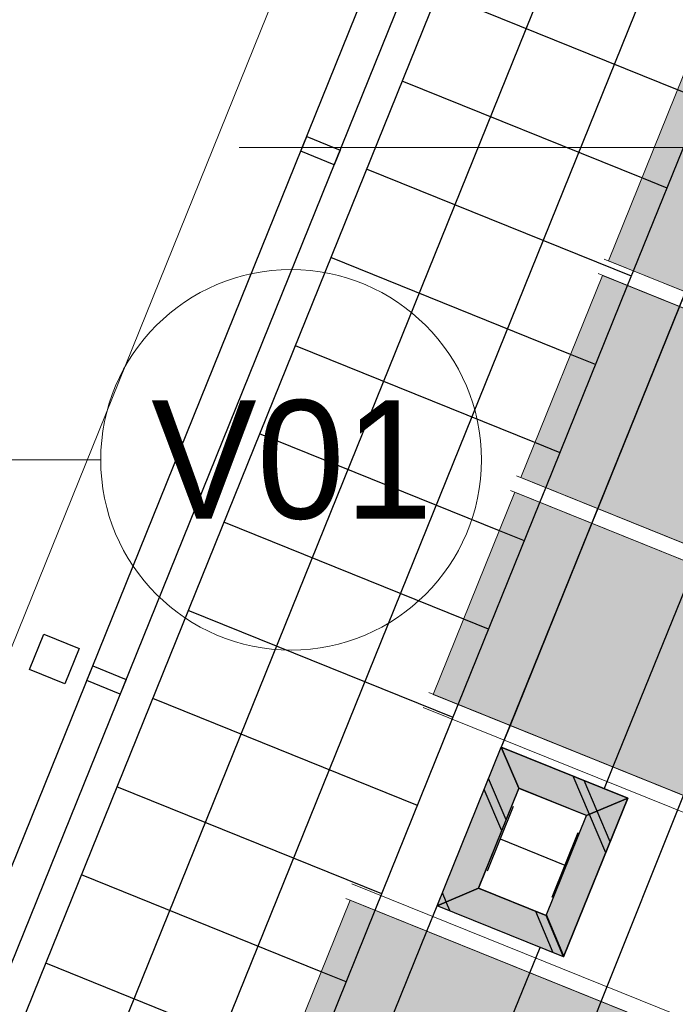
# Model space of a CAD drawing. Header units: millimetres. Extents: x -526411 to -400573, y 47353 to 130199.
# Tile 362 of 543: x -472852 to -470785, y 97334 to 100439. Entities that reach past the tile are written whole.
import ezdxf

# ---------------------------------------------------------------- set-up
doc = ezdxf.new("R2010")
doc.units = ezdxf.units.MM
for name, color, linetype, lineweight in [('01_ALGEMEEN', 7, 'Continuous', 18), ('18_BESTAANDE_CONSTRUCTIE', 7, 'Continuous', 18), ('A-FLOR', 192, 'Continuous', 18), ('HATCH_REACTORS', 7, 'Continuous', 18), ('I-FURN-IDEN', 211, 'Continuous', 18), ('m-pg-03_AI_dwg', 8, 'Continuous', 18)]:
    doc.layers.add(name, color=color, linetype=linetype, lineweight=lineweight)
doc.styles.add('Frutiger_5', font='Frutrg__0.ttf', dxfattribs={"height": 373.143564})

# ---------------------------------------------------------------- blocks, each defined once
blk = doc.blocks.new('m-pg-03_AI_dwg_block 13-638981-3e Verdieping - Percelen telling LI')
at = {"layer": '01_ALGEMEEN', "color": 253, "lineweight": 25}
for p, q in [((-229.22, 638.05), (-217.63, 666.75)), ((-230.07, 635.96), (-229.22, 638.05)), ((-241.67, 607.25), (-230.07, 635.96)), ((-242.51, 605.17), (-241.67, 607.25)), ((-254.11, 576.46), (-242.51, 605.17)), ((-265.91, 547.24), (-254.11, 576.46)), ((-277.51, 518.53), (-265.91, 547.24))]:
    blk.add_line(p, q, dxfattribs=at)
blk = doc.blocks.new('m-pg-03_AI_dwg_block 14-638982-3e Verdieping - Percelen telling LI')
at = {"layer": '01_ALGEMEEN', "color": 253, "lineweight": 25}
blk.add_line((-606.23, -186.87), (-239.28, 721.36), dxfattribs=at)
blk = doc.blocks.new('m-pg-03_AI_dwg_block 16-638984-3e Verdieping - Percelen telling LI')
at = {"layer": '01_ALGEMEEN', "color": 253, "lineweight": 25}
for p, q in [((-233.83, 534.28), (-222.12, 563.55)), ((-245.33, 505.54), (-233.83, 534.28))]:
    blk.add_line(p, q, dxfattribs=at)
blk = doc.blocks.new('m-pg-03_AI_dwg_block 17-638985-3e Verdieping - Percelen telling LI')
at = {"layer": '01_ALGEMEEN', "color": 253, "lineweight": 25}
blk.add_line((-613.27, -192.29), (-240.08, 731.4), dxfattribs=at)
blk = doc.blocks.new('m-pg-03_AI_dwg_block 18-638986-3e Verdieping - Percelen telling LI')
at = {"layer": '01_ALGEMEEN', "color": 253, "lineweight": 25}
blk.add_line((-618.03, -190.36), (-246.53, 729.15), dxfattribs=at)
blk = doc.blocks.new('m-pg-03_AI_dwg_block 488-639456-3e Verdieping - Percelen telling LI')
at = {"layer": '01_ALGEMEEN', "color": 253, "lineweight": 25}
for p, q in [((-228.04, 651.25), (-262.06, 664.99)), ((-224.47, 649.81), (-228.04, 651.25))]:
    blk.add_line(p, q, dxfattribs=at)
blk = doc.blocks.new('m-pg-03_AI_dwg_block 489-639457-3e Verdieping - Percelen telling LI')
at = {"layer": '01_ALGEMEEN', "color": 253, "lineweight": 25, "flags": 128}
blk.add_lwpolyline([(-276.47, 655.03), (-275.62, 657.12), (-270.87, 655.2), (-271.71, 653.11)], close=True, dxfattribs=at)
blk = doc.blocks.new('m-pg-03_AI_dwg_block 490-639458-3e Verdieping - Percelen telling LI')
at = {"layer": '01_ALGEMEEN', "color": 253, "lineweight": 25}
for p, q in [((-243.95, 538.37), (-242.49, 541.97)), ((-255.55, 509.66), (-243.95, 538.37)), ((-256.39, 507.57), (-255.55, 509.66)), ((-267.99, 478.87), (-256.39, 507.57)), ((-268.83, 476.78), (-267.99, 478.87)), ((-280.43, 448.08), (-268.83, 476.78)), ((-281.27, 445.99), (-280.43, 448.08)), ((-292.87, 417.29), (-281.27, 445.99)), ((-294.12, 414.19), (-292.87, 417.29))]:
    blk.add_line(p, q, dxfattribs=at)
blk = doc.blocks.new('m-pg-03_AI_dwg_block 491-639459-3e Verdieping - Percelen telling LI')
at = {"layer": '01_ALGEMEEN', "color": 253, "lineweight": 25}
for p, q in [((-258.56, 544.27), (-257.1, 547.87)), ((-270.16, 515.56), (-258.56, 544.27)), ((-271, 513.47), (-270.16, 515.56)), ((-282.6, 484.77), (-271, 513.47)), ((-283.44, 482.68), (-282.6, 484.77)), ((-295.04, 453.98), (-283.44, 482.68)), ((-295.88, 451.89), (-295.04, 453.98)), ((-307.48, 423.19), (-295.88, 451.89)), ((-308.73, 420.09), (-307.48, 423.19))]:
    blk.add_line(p, q, dxfattribs=at)
blk = doc.blocks.new('m-pg-03_AI_dwg_block 503-639471-3e Verdieping - Percelen telling LI')
at = {"layer": '01_ALGEMEEN', "color": 253, "lineweight": 25}
blk.add_line((-264.96, 549.58), (-302.55, 564.78), dxfattribs=at)
blk = doc.blocks.new('m-pg-03_AI_dwg_block 504-639472-3e Verdieping - Percelen telling LI')
at = {"layer": '01_ALGEMEEN', "color": 253, "lineweight": 25}
blk.add_line((-239.15, 540.62), (-230.04, 563.16), dxfattribs=at)
blk = doc.blocks.new('m-pg-03_AI_dwg_block 505-639473-3e Verdieping - Percelen telling LI')
at = {"layer": '01_ALGEMEEN', "color": 253, "lineweight": 25}
blk.add_line((-246.31, 561.96), (-250.02, 552.78), dxfattribs=at)
blk = doc.blocks.new('m-pg-03_AI_dwg_block 506-639474-3e Verdieping - Percelen telling LI')
at = {"layer": '01_ALGEMEEN', "color": 253, "lineweight": 25}
blk.add_line((-248.17, 557.37), (-238.98, 553.66), dxfattribs=at)
blk = doc.blocks.new('m-pg-03_AI_dwg_block 507-639475-3e Verdieping - Percelen telling LI')
at = {"layer": '01_ALGEMEEN', "color": 253, "lineweight": 25}
blk.add_line((-237.12, 558.25), (-240.84, 549.07), dxfattribs=at)
blk = doc.blocks.new('m-pg-03_AI_dwg_block 508-639476-3e Verdieping - Percelen telling LI')
at = {"layer": '01_ALGEMEEN', "color": 253, "lineweight": 25}
blk.add_line((-241.64, 546.48), (-235.9, 560.68), dxfattribs=at)
blk = doc.blocks.new('m-pg-03_AI_dwg_block 509-639477-3e Verdieping - Percelen telling LI')
at = {"layer": '01_ALGEMEEN', "color": 253, "lineweight": 25}
blk.add_line((-251.25, 550.36), (-245.51, 564.55), dxfattribs=at)
blk = doc.blocks.new('m-pg-03_AI_dwg_block 510-639478-3e Verdieping - Percelen telling LI')
at = {"layer": '01_ALGEMEEN', "color": 253, "lineweight": 25}
blk.add_line((-257.1, 547.87), (-248, 570.42), dxfattribs=at)
blk = doc.blocks.new('m-pg-03_AI_dwg_block 511-639479-3e Verdieping - Percelen telling LI')
at = {"layer": '01_ALGEMEEN', "color": 253, "lineweight": 25}
blk.add_line((-239.15, 540.62), (-257.1, 547.87), dxfattribs=at)
blk = doc.blocks.new('m-pg-03_AI_dwg_block 512-639480-3e Verdieping - Percelen telling LI')
at = {"layer": '01_ALGEMEEN', "color": 253, "lineweight": 25}
for p, q in [((-278.62, 525.96), (-312.67, 539.72)), ((-275.08, 524.53), (-278.62, 525.96))]:
    blk.add_line(p, q, dxfattribs=at)
blk = doc.blocks.new('m-pg-03_AI_dwg_block 514-639482-3e Verdieping - Percelen telling LI')
at = {"layer": '01_ALGEMEEN', "color": 253, "lineweight": 25}
for p, q in [((-273.56, 538.49), (-307.61, 552.25)), ((-270.03, 537.06), (-273.56, 538.49))]:
    blk.add_line(p, q, dxfattribs=at)
blk = doc.blocks.new('m-pg-03_AI_dwg_block 516-639484-3e Verdieping - Percelen telling LI')
at = {"layer": '01_ALGEMEEN', "color": 253, "lineweight": 25}
blk.add_line((-241.64, 546.48), (-251.25, 550.36), dxfattribs=at)
blk = doc.blocks.new('m-pg-03_AI_dwg_block 517-639485-3e Verdieping - Percelen telling LI')
at = {"layer": '01_ALGEMEEN', "color": 253, "lineweight": 25}
for p, q in [((-238.16, 626.19), (-272.18, 639.93)), ((-234.6, 624.75), (-238.16, 626.19))]:
    blk.add_line(p, q, dxfattribs=at)
blk = doc.blocks.new('m-pg-03_AI_dwg_block 518-639486-3e Verdieping - Percelen telling LI')
at = {"layer": '01_ALGEMEEN', "color": 253, "lineweight": 25}
blk.add_line((-229.53, 637.28), (-267.11, 652.47), dxfattribs=at)
blk = doc.blocks.new('m-pg-03_AI_dwg_block 519-639487-3e Verdieping - Percelen telling LI')
at = {"layer": '01_ALGEMEEN', "color": 253, "lineweight": 25}
for p, q in [((-243.22, 613.66), (-277.23, 627.41)), ((-239.66, 612.22), (-243.22, 613.66))]:
    blk.add_line(p, q, dxfattribs=at)
blk = doc.blocks.new('m-pg-03_AI_dwg_block 520-639488-3e Verdieping - Percelen telling LI')
at = {"layer": '01_ALGEMEEN', "color": 253, "lineweight": 25}
for p, q in [((-248.27, 601.14), (-282.3, 614.88)), ((-244.71, 599.7), (-248.27, 601.14))]:
    blk.add_line(p, q, dxfattribs=at)
blk = doc.blocks.new('m-pg-03_AI_dwg_block 521-639489-3e Verdieping - Percelen telling LI')
at = {"layer": '01_ALGEMEEN', "color": 253, "lineweight": 25}
blk.add_line((-254.84, 574.64), (-292.43, 589.83), dxfattribs=at)
blk = doc.blocks.new('m-pg-03_AI_dwg_block 522-639490-3e Verdieping - Percelen telling LI')
at = {"layer": '01_ALGEMEEN', "color": 253, "lineweight": 25}
for p, q in [((-253.33, 588.6), (-287.37, 602.36)), ((-249.79, 587.17), (-253.33, 588.6))]:
    blk.add_line(p, q, dxfattribs=at)
blk = doc.blocks.new('m-pg-03_AI_dwg_block 523-639491-3e Verdieping - Percelen telling LI')
at = {"layer": '01_ALGEMEEN', "color": 253, "lineweight": 25}
blk.add_line((-259.9, 562.12), (-297.48, 577.3), dxfattribs=at)
blk = doc.blocks.new('m-pg-03_AI_dwg_block 524-639492-3e Verdieping - Percelen telling LI')
at = {"layer": '01_ALGEMEEN', "color": 253, "lineweight": 25, "flags": 128}
blk.add_lwpolyline([(-309.94, 579.42), (-314.95, 581.44), (-312.92, 586.45), (-307.91, 584.43)], close=True, dxfattribs=at)
blk = doc.blocks.new('m-pg-03_AI_dwg_block 525-639493-3e Verdieping - Percelen telling LI')
at = {"layer": '01_ALGEMEEN', "color": 253, "lineweight": 25, "flags": 128}
blk.add_lwpolyline([(-306.84, 579.86), (-306, 581.96), (-301.24, 580.03), (-302.08, 577.94)], close=True, dxfattribs=at)
blk = doc.blocks.new('m-pg-03_AI_dwg_block 526-639494-3e Verdieping - Percelen telling LI')
at = {"layer": '01_ALGEMEEN', "color": 253, "lineweight": 25}
blk.add_line((-235.9, 560.68), (-245.51, 564.55), dxfattribs=at)
blk = doc.blocks.new('m-pg-03_AI_dwg_block 527-639495-3e Verdieping - Percelen telling LI')
at = {"layer": '01_ALGEMEEN', "color": 253, "lineweight": 25}
blk.add_line((-230.04, 563.16), (-248, 570.42), dxfattribs=at)
blk = doc.blocks.new('m-pg-03_AI_dwg_block 535-639503-3e Verdieping - Percelen telling LI')
at = {"layer": '01_ALGEMEEN', "color": 253, "lineweight": 25}
for p, q in [((-222.98, 663.77), (-256.99, 677.52)), ((-219.41, 662.33), (-222.98, 663.77))]:
    blk.add_line(p, q, dxfattribs=at)
blk = doc.blocks.new('m-pg-03_AI_dwg_block 728-639696-3e Verdieping - Percelen telling LI')
at = {"layer": '01_ALGEMEEN', "color": 253, "lineweight": 25}
for p, q in [((-181.76, 692.3), (-183.22, 688.67)), ((-183.22, 688.67), (-194.82, 659.97)), ((-194.82, 659.97), (-195.66, 657.88)), ((-195.66, 657.88), (-207.26, 629.18)), ((-207.26, 629.18), (-208.1, 627.09)), ((-208.1, 627.09), (-219.7, 598.38)), ((-219.7, 598.38), (-220.54, 596.3)), ((-220.54, 596.3), (-232.14, 567.59)), ((-232.14, 567.59), (-233.38, 564.51))]:
    blk.add_line(p, q, dxfattribs=at)
blk = doc.blocks.new('m-pg-03_AI_dwg_block 729-639697-3e Verdieping - Percelen telling LI')
at = {"layer": '01_ALGEMEEN', "color": 253, "lineweight": 25}
for p, q in [((-196.37, 698.2), (-197.84, 694.57)), ((-197.84, 694.57), (-209.43, 665.87)), ((-209.43, 665.87), (-210.28, 663.78)), ((-210.28, 663.78), (-221.87, 635.08)), ((-221.87, 635.08), (-222.72, 632.99)), ((-222.72, 632.99), (-234.31, 604.29)), ((-234.31, 604.29), (-235.16, 602.2)), ((-235.16, 602.2), (-246.75, 573.49)), ((-246.75, 573.49), (-248, 570.42))]:
    blk.add_line(p, q, dxfattribs=at)
blk = doc.blocks.new('m-pg-03_AI_dwg_block 730-639698-3e Verdieping - Percelen telling LI')
at = {"layer": '01_ALGEMEEN', "color": 253, "lineweight": 25}
blk.add_line((-255.27, 547.13), (-255.82, 548.41), dxfattribs=at)
blk = doc.blocks.new('m-pg-03_AI_dwg_block 731-639699-3e Verdieping - Percelen telling LI')
at = {"layer": '01_ALGEMEEN', "color": 253, "lineweight": 25}
blk.add_line((-256.83, 547.76), (-256.91, 547.95), dxfattribs=at)
blk = doc.blocks.new('m-pg-03_AI_dwg_block 732-639700-3e Verdieping - Percelen telling LI')
at = {"layer": '01_ALGEMEEN', "color": 253, "lineweight": 25}
blk.add_line((-240.61, 541.21), (-243.09, 547.07), dxfattribs=at)
blk = doc.blocks.new('m-pg-03_AI_dwg_block 733-639701-3e Verdieping - Percelen telling LI')
at = {"layer": '01_ALGEMEEN', "color": 253, "lineweight": 25}
blk.add_line((-255.82, 548.42), (-256.36, 549.71), dxfattribs=at)
blk = doc.blocks.new('m-pg-03_AI_dwg_block 734-639702-3e Verdieping - Percelen telling LI')
at = {"layer": '01_ALGEMEEN', "color": 253, "lineweight": 25}
blk.add_line((-247.32, 560.09), (-249.8, 565.95), dxfattribs=at)
blk = doc.blocks.new('m-pg-03_AI_dwg_block 735-639703-3e Verdieping - Percelen telling LI')
at = {"layer": '01_ALGEMEEN', "color": 253, "lineweight": 25}
blk.add_line((-256.91, 547.95), (-256.99, 548.14), dxfattribs=at)
blk = doc.blocks.new('m-pg-03_AI_dwg_block 736-639704-3e Verdieping - Percelen telling LI')
at = {"layer": '01_ALGEMEEN', "color": 253, "lineweight": 25}
blk.add_line((-247.94, 558.53), (-250.44, 564.38), dxfattribs=at)
blk = doc.blocks.new('m-pg-03_AI_dwg_block 737-639705-3e Verdieping - Percelen telling LI')
at = {"layer": '01_ALGEMEEN', "color": 253, "lineweight": 25}
blk.add_line((-234.39, 561.33), (-236.22, 565.66), dxfattribs=at)
blk = doc.blocks.new('m-pg-03_AI_dwg_block 738-639706-3e Verdieping - Percelen telling LI')
at = {"layer": '01_ALGEMEEN', "color": 253, "lineweight": 25}
blk.add_line((-235.48, 560.85), (-237.8, 566.3), dxfattribs=at)
blk = doc.blocks.new('m-pg-03_AI_dwg_block 739-639707-3e Verdieping - Percelen telling LI')
at = {"layer": '01_ALGEMEEN', "color": 253, "lineweight": 25}
blk.add_line((-239.1, 540.74), (-241.59, 546.6), dxfattribs=at)
blk = doc.blocks.new('m-pg-03_AI_dwg_block 740-639708-3e Verdieping - Percelen telling LI')
at = {"layer": '01_ALGEMEEN', "color": 253, "lineweight": 25}
blk.add_line((-232.54, 556.98), (-234.38, 561.32), dxfattribs=at)
blk = doc.blocks.new('m-pg-03_AI_dwg_block 741-639709-3e Verdieping - Percelen telling LI')
at = {"layer": '01_ALGEMEEN', "color": 253, "lineweight": 25}
blk.add_line((-233.17, 555.41), (-235.48, 560.85), dxfattribs=at)
blk = doc.blocks.new('m-pg-03_AI_dwg_block 1063-640031-3e Verdieping - Percelen telling LI')
at = {"layer": '01_ALGEMEEN', "color": 253, "lineweight": 25}
blk.add_line((-501.59, 36.06), (-226.75, 716.3), dxfattribs=at)
blk = doc.blocks.new('m-pg-03_AI_dwg_block 1065-640033-3e Verdieping - Percelen telling LI')
at = {"layer": '01_ALGEMEEN', "color": 253, "lineweight": 25}
blk.add_line((-489.41, 30.13), (-214.22, 711.25), dxfattribs=at)
blk = doc.blocks.new('m-pg-03_AI_dwg_block 1956-640924-3e Verdieping - Percelen telling LI')
at = {"layer": '01_ALGEMEEN', "color": 253, "lineweight": 25}
for p, q in [((-230.04, 563.16), (-239.15, 540.62)), ((-235.9, 560.68), (-230.04, 563.16)), ((-241.64, 546.48), (-235.9, 560.68)), ((-239.15, 540.62), (-241.64, 546.48))]:
    blk.add_line(p, q, dxfattribs=at)
blk = doc.blocks.new('m-pg-03_AI_dwg_block 1957-640925-3e Verdieping - Percelen telling LI')
at = {"layer": '01_ALGEMEEN'}
blk.add_hatch(color=10, dxfattribs=at).paths.add_polyline_path([(-239.15, 540.62), (-230.04, 563.16), (-235.9, 560.68), (-241.64, 546.48)], flags=0)
at = {"layer": '01_ALGEMEEN', "color": 133}
for p, q in [((-230.04, 563.16), (-239.15, 540.62)), ((-235.9, 560.68), (-230.04, 563.16)), ((-241.64, 546.48), (-235.9, 560.68)), ((-239.15, 540.62), (-241.64, 546.48))]:
    blk.add_line(p, q, dxfattribs=at)
blk = doc.blocks.new('m-pg-03_AI_dwg_block 1958-640926-3e Verdieping - Percelen telling LI')
at = {"layer": '01_ALGEMEEN', "color": 213, "lineweight": 13}
blk.add_line((-241.64, 546.48), (-235.9, 560.68), dxfattribs=at)
blk = doc.blocks.new('m-pg-03_AI_dwg_block 1959-640927-3e Verdieping - Percelen telling LI')
at = {"layer": '01_ALGEMEEN', "color": 213, "lineweight": 13}
blk.add_line((-230.04, 563.16), (-239.15, 540.62), dxfattribs=at)
blk = doc.blocks.new('m-pg-03_AI_dwg_block 1960-640928-3e Verdieping - Percelen telling LI')
at = {"layer": '01_ALGEMEEN', "color": 133}
blk.add_line((-241.64, 546.48), (-235.9, 560.68), dxfattribs=at)
blk = doc.blocks.new('m-pg-03_AI_dwg_block 1961-640929-3e Verdieping - Percelen telling LI')
at = {"layer": '01_ALGEMEEN', "color": 133}
blk.add_line((-230.04, 563.16), (-239.15, 540.62), dxfattribs=at)
blk = doc.blocks.new('m-pg-03_AI_dwg_block 1962-640930-3e Verdieping - Percelen telling LI')
at = {"layer": '01_ALGEMEEN', "color": 253, "lineweight": 25}
for p, q in [((-245.51, 564.56), (-248, 570.42)), ((-248, 570.42), (-230.04, 563.16))]:
    blk.add_line(p, q, dxfattribs=at)
at = {"layer": '01_ALGEMEEN', "color": 253, "lineweight": 25, "flags": 128}
blk.add_lwpolyline([(-230.04, 563.16), (-235.9, 560.68), (-245.51, 564.56)], dxfattribs=at)
blk = doc.blocks.new('m-pg-03_AI_dwg_block 1963-640931-3e Verdieping - Percelen telling LI')
at = {"layer": '01_ALGEMEEN'}
blk.add_hatch(color=10, dxfattribs=at).paths.add_polyline_path([(-235.9, 560.68), (-230.04, 563.16), (-248, 570.42), (-245.51, 564.56), (-240.02, 562.34)], flags=0)
at = {"layer": '01_ALGEMEEN', "color": 133}
for p, q in [((-245.51, 564.56), (-248, 570.42)), ((-248, 570.42), (-230.04, 563.16))]:
    blk.add_line(p, q, dxfattribs=at)
at = {"layer": '01_ALGEMEEN', "color": 133, "flags": 128}
blk.add_lwpolyline([(-230.04, 563.16), (-235.9, 560.68), (-245.51, 564.56)], dxfattribs=at)
blk = doc.blocks.new('m-pg-03_AI_dwg_block 1964-640932-3e Verdieping - Percelen telling LI')
at = {"layer": '01_ALGEMEEN', "color": 213, "lineweight": 13}
blk.add_line((-235.9, 560.68), (-245.51, 564.56), dxfattribs=at)
blk = doc.blocks.new('m-pg-03_AI_dwg_block 1965-640933-3e Verdieping - Percelen telling LI')
at = {"layer": '01_ALGEMEEN', "color": 213, "lineweight": 13}
blk.add_line((-248, 570.42), (-230.04, 563.16), dxfattribs=at)
blk = doc.blocks.new('m-pg-03_AI_dwg_block 1966-640934-3e Verdieping - Percelen telling LI')
at = {"layer": '01_ALGEMEEN', "color": 133}
blk.add_line((-235.9, 560.68), (-245.51, 564.56), dxfattribs=at)
blk = doc.blocks.new('m-pg-03_AI_dwg_block 1967-640935-3e Verdieping - Percelen telling LI')
at = {"layer": '01_ALGEMEEN', "color": 133}
blk.add_line((-248, 570.42), (-230.04, 563.16), dxfattribs=at)
blk = doc.blocks.new('m-pg-03_AI_dwg_block 1968-640936-3e Verdieping - Percelen telling LI')
at = {"layer": '01_ALGEMEEN', "color": 253, "lineweight": 25}
for p, q in [((-257.1, 547.87), (-248, 570.42)), ((-251.24, 550.36), (-257.1, 547.87))]:
    blk.add_line(p, q, dxfattribs=at)
at = {"layer": '01_ALGEMEEN', "color": 253, "lineweight": 25, "flags": 128}
blk.add_lwpolyline([(-248, 570.42), (-245.51, 564.56), (-251.24, 550.36)], dxfattribs=at)
blk = doc.blocks.new('m-pg-03_AI_dwg_block 1969-640937-3e Verdieping - Percelen telling LI')
at = {"layer": '01_ALGEMEEN'}
blk.add_hatch(color=10, dxfattribs=at).paths.add_polyline_path([(-257.1, 547.87), (-251.24, 550.36), (-245.51, 564.56), (-248, 570.42), (-256.78, 548.67)], flags=0)
at = {"layer": '01_ALGEMEEN', "color": 133}
for p, q in [((-257.1, 547.87), (-248, 570.42)), ((-251.24, 550.36), (-257.1, 547.87))]:
    blk.add_line(p, q, dxfattribs=at)
at = {"layer": '01_ALGEMEEN', "color": 133, "flags": 128}
blk.add_lwpolyline([(-248, 570.42), (-245.51, 564.56), (-251.24, 550.36)], dxfattribs=at)
blk = doc.blocks.new('m-pg-03_AI_dwg_block 1970-640938-3e Verdieping - Percelen telling LI')
at = {"layer": '01_ALGEMEEN', "color": 213, "lineweight": 13}
blk.add_line((-245.51, 564.56), (-251.24, 550.36), dxfattribs=at)
blk = doc.blocks.new('m-pg-03_AI_dwg_block 1971-640939-3e Verdieping - Percelen telling LI')
at = {"layer": '01_ALGEMEEN', "color": 213, "lineweight": 13}
blk.add_line((-257.1, 547.87), (-248, 570.42), dxfattribs=at)
blk = doc.blocks.new('m-pg-03_AI_dwg_block 1972-640940-3e Verdieping - Percelen telling LI')
at = {"layer": '01_ALGEMEEN', "color": 133}
blk.add_line((-245.51, 564.56), (-251.24, 550.36), dxfattribs=at)
blk = doc.blocks.new('m-pg-03_AI_dwg_block 1973-640941-3e Verdieping - Percelen telling LI')
at = {"layer": '01_ALGEMEEN', "color": 133}
blk.add_line((-257.1, 547.87), (-248, 570.42), dxfattribs=at)
blk = doc.blocks.new('m-pg-03_AI_dwg_block 1974-640942-3e Verdieping - Percelen telling LI')
at = {"layer": '01_ALGEMEEN', "color": 253, "lineweight": 25, "flags": 128}
blk.add_lwpolyline([(-257.1, 547.87), (-251.24, 550.36), (-241.64, 546.48), (-239.15, 540.62)], close=True, dxfattribs=at)
blk = doc.blocks.new('m-pg-03_AI_dwg_block 1975-640943-3e Verdieping - Percelen telling LI')
at = {"layer": '01_ALGEMEEN'}
blk.add_hatch(color=10, dxfattribs=at).paths.add_polyline_path([(-239.15, 540.62), (-241.64, 546.48), (-251.24, 550.36), (-257.1, 547.87)], flags=0)
at = {"layer": '01_ALGEMEEN', "color": 133, "flags": 128}
blk.add_lwpolyline([(-257.1, 547.87), (-251.24, 550.36), (-241.64, 546.48), (-239.15, 540.62)], close=True, dxfattribs=at)
blk = doc.blocks.new('m-pg-03_AI_dwg_block 1976-640944-3e Verdieping - Percelen telling LI')
at = {"layer": '01_ALGEMEEN', "color": 213, "lineweight": 13}
blk.add_line((-251.24, 550.36), (-241.64, 546.48), dxfattribs=at)
blk = doc.blocks.new('m-pg-03_AI_dwg_block 1977-640945-3e Verdieping - Percelen telling LI')
at = {"layer": '01_ALGEMEEN', "color": 213, "lineweight": 13}
blk.add_line((-239.15, 540.62), (-257.1, 547.87), dxfattribs=at)
blk = doc.blocks.new('m-pg-03_AI_dwg_block 1978-640946-3e Verdieping - Percelen telling LI')
at = {"layer": '01_ALGEMEEN', "color": 133}
blk.add_line((-251.24, 550.36), (-241.64, 546.48), dxfattribs=at)
blk = doc.blocks.new('m-pg-03_AI_dwg_block 1979-640947-3e Verdieping - Percelen telling LI')
at = {"layer": '01_ALGEMEEN', "color": 133}
blk.add_line((-239.15, 540.62), (-257.1, 547.87), dxfattribs=at)
blk = doc.blocks.new('m-pg-03_AI_dwg_block 2-641149-3e Verdieping - Percelen telling LI')
for name in ['m-pg-03_AI_dwg_block 17-638985-3e Verdieping - Percelen telling LI', 'm-pg-03_AI_dwg_block 18-638986-3e Verdieping - Percelen telling LI', 'm-pg-03_AI_dwg_block 14-638982-3e Verdieping - Percelen telling LI', 'm-pg-03_AI_dwg_block 1063-640031-3e Verdieping - Percelen telling LI', 'm-pg-03_AI_dwg_block 1065-640033-3e Verdieping - Percelen telling LI', 'm-pg-03_AI_dwg_block 13-638981-3e Verdieping - Percelen telling LI', 'm-pg-03_AI_dwg_block 729-639697-3e Verdieping - Percelen telling LI', 'm-pg-03_AI_dwg_block 728-639696-3e Verdieping - Percelen telling LI', 'm-pg-03_AI_dwg_block 16-638984-3e Verdieping - Percelen telling LI', 'm-pg-03_AI_dwg_block 535-639503-3e Verdieping - Percelen telling LI', 'm-pg-03_AI_dwg_block 488-639456-3e Verdieping - Percelen telling LI', 'm-pg-03_AI_dwg_block 489-639457-3e Verdieping - Percelen telling LI', 'm-pg-03_AI_dwg_block 518-639486-3e Verdieping - Percelen telling LI', 'm-pg-03_AI_dwg_block 517-639485-3e Verdieping - Percelen telling LI', 'm-pg-03_AI_dwg_block 519-639487-3e Verdieping - Percelen telling LI', 'm-pg-03_AI_dwg_block 520-639488-3e Verdieping - Percelen telling LI', 'm-pg-03_AI_dwg_block 522-639490-3e Verdieping - Percelen telling LI', 'm-pg-03_AI_dwg_block 521-639489-3e Verdieping - Percelen telling LI', 'm-pg-03_AI_dwg_block 524-639492-3e Verdieping - Percelen telling LI', 'm-pg-03_AI_dwg_block 525-639493-3e Verdieping - Percelen telling LI', 'm-pg-03_AI_dwg_block 523-639491-3e Verdieping - Percelen telling LI', 'm-pg-03_AI_dwg_block 510-639478-3e Verdieping - Percelen telling LI', 'm-pg-03_AI_dwg_block 1968-640936-3e Verdieping - Percelen telling LI', 'm-pg-03_AI_dwg_block 1969-640937-3e Verdieping - Percelen telling LI', 'm-pg-03_AI_dwg_block 1971-640939-3e Verdieping - Percelen telling LI', 'm-pg-03_AI_dwg_block 1973-640941-3e Verdieping - Percelen telling LI', 'm-pg-03_AI_dwg_block 527-639495-3e Verdieping - Percelen telling LI', 'm-pg-03_AI_dwg_block 1962-640930-3e Verdieping - Percelen telling LI', 'm-pg-03_AI_dwg_block 1963-640931-3e Verdieping - Percelen telling LI', 'm-pg-03_AI_dwg_block 1965-640933-3e Verdieping - Percelen telling LI', 'm-pg-03_AI_dwg_block 1967-640935-3e Verdieping - Percelen telling LI', 'm-pg-03_AI_dwg_block 734-639702-3e Verdieping - Percelen telling LI', 'm-pg-03_AI_dwg_block 738-639706-3e Verdieping - Percelen telling LI', 'm-pg-03_AI_dwg_block 737-639705-3e Verdieping - Percelen telling LI', 'm-pg-03_AI_dwg_block 503-639471-3e Verdieping - Percelen telling LI', 'm-pg-03_AI_dwg_block 509-639477-3e Verdieping - Percelen telling LI', 'm-pg-03_AI_dwg_block 1970-640938-3e Verdieping - Percelen telling LI', 'm-pg-03_AI_dwg_block 1972-640940-3e Verdieping - Percelen telling LI', 'm-pg-03_AI_dwg_block 736-639704-3e Verdieping - Percelen telling LI', 'm-pg-03_AI_dwg_block 1964-640932-3e Verdieping - Percelen telling LI', 'm-pg-03_AI_dwg_block 1966-640934-3e Verdieping - Percelen telling LI', 'm-pg-03_AI_dwg_block 526-639494-3e Verdieping - Percelen telling LI', 'm-pg-03_AI_dwg_block 1956-640924-3e Verdieping - Percelen telling LI', 'm-pg-03_AI_dwg_block 1957-640925-3e Verdieping - Percelen telling LI', 'm-pg-03_AI_dwg_block 504-639472-3e Verdieping - Percelen telling LI', 'm-pg-03_AI_dwg_block 1959-640927-3e Verdieping - Percelen telling LI', 'm-pg-03_AI_dwg_block 1961-640929-3e Verdieping - Percelen telling LI', 'm-pg-03_AI_dwg_block 505-639473-3e Verdieping - Percelen telling LI', 'm-pg-03_AI_dwg_block 741-639709-3e Verdieping - Percelen telling LI', 'm-pg-03_AI_dwg_block 740-639708-3e Verdieping - Percelen telling LI', 'm-pg-03_AI_dwg_block 508-639476-3e Verdieping - Percelen telling LI', 'm-pg-03_AI_dwg_block 1958-640926-3e Verdieping - Percelen telling LI', 'm-pg-03_AI_dwg_block 1960-640928-3e Verdieping - Percelen telling LI', 'm-pg-03_AI_dwg_block 507-639475-3e Verdieping - Percelen telling LI', 'm-pg-03_AI_dwg_block 506-639474-3e Verdieping - Percelen telling LI', 'm-pg-03_AI_dwg_block 514-639482-3e Verdieping - Percelen telling LI', 'm-pg-03_AI_dwg_block 1974-640942-3e Verdieping - Percelen telling LI', 'm-pg-03_AI_dwg_block 1975-640943-3e Verdieping - Percelen telling LI', 'm-pg-03_AI_dwg_block 733-639701-3e Verdieping - Percelen telling LI', 'm-pg-03_AI_dwg_block 516-639484-3e Verdieping - Percelen telling LI', 'm-pg-03_AI_dwg_block 1976-640944-3e Verdieping - Percelen telling LI', 'm-pg-03_AI_dwg_block 1978-640946-3e Verdieping - Percelen telling LI', 'm-pg-03_AI_dwg_block 730-639698-3e Verdieping - Percelen telling LI', 'm-pg-03_AI_dwg_block 491-639459-3e Verdieping - Percelen telling LI', 'm-pg-03_AI_dwg_block 511-639479-3e Verdieping - Percelen telling LI', 'm-pg-03_AI_dwg_block 1977-640945-3e Verdieping - Percelen telling LI', 'm-pg-03_AI_dwg_block 1979-640947-3e Verdieping - Percelen telling LI', 'm-pg-03_AI_dwg_block 735-639703-3e Verdieping - Percelen telling LI', 'm-pg-03_AI_dwg_block 731-639699-3e Verdieping - Percelen telling LI', 'm-pg-03_AI_dwg_block 732-639700-3e Verdieping - Percelen telling LI', 'm-pg-03_AI_dwg_block 739-639707-3e Verdieping - Percelen telling LI', 'm-pg-03_AI_dwg_block 490-639458-3e Verdieping - Percelen telling LI', 'm-pg-03_AI_dwg_block 512-639480-3e Verdieping - Percelen telling LI']:
    blk.add_blockref(name, (0, 0))
blk = doc.blocks.new('m-pg-03_AI_dwg_block 2548-641517-3e Verdieping - Percelen telling LI')
at = {"layer": '01_ALGEMEEN', "color": 133}
blk.add_open_spline([(-114.81, 682.91), (-114.81, 682.91), (-476.64, -212.66), (-476.64, -212.66)], degree=3, dxfattribs=at)
blk = doc.blocks.new('m-pg-03_AI_dwg_block 2569-641538-3e Verdieping - Percelen telling LI')
at = {"layer": '01_ALGEMEEN'}
blk.add_hatch(color=10, dxfattribs=at).paths.add_polyline_path([(-180.5, 618.37), (-168.91, 647.08), (-221.2, 668.19), (-232.79, 639.49), (-181.34, 618.71)], flags=0)
at = {"layer": '01_ALGEMEEN', "color": 133, "flags": 128}
blk.add_lwpolyline([(-168.91, 647.08), (-180.5, 618.37), (-232.79, 639.49), (-221.2, 668.19)], close=True, dxfattribs=at)
blk = doc.blocks.new('m-pg-03_AI_dwg_block 2570-641539-3e Verdieping - Percelen telling LI')
at = {"layer": '01_ALGEMEEN'}
blk.add_hatch(color=10, dxfattribs=at).paths.add_polyline_path([(-192.93, 587.58), (-181.34, 616.29), (-233.63, 637.4), (-245.22, 608.69), (-193.78, 587.92)], flags=0)
at = {"layer": '01_ALGEMEEN', "color": 133, "flags": 128}
blk.add_lwpolyline([(-181.34, 616.29), (-192.93, 587.58), (-245.22, 608.69), (-233.63, 637.4)], close=True, dxfattribs=at)
blk = doc.blocks.new('m-pg-03_AI_dwg_block 2571-641540-3e Verdieping - Percelen telling LI')
at = {"layer": '01_ALGEMEEN'}
blk.add_hatch(color=10, dxfattribs=at).paths.add_polyline_path([(-205.37, 556.78), (-193.78, 585.49), (-246.07, 606.6), (-257.66, 577.9), (-235.37, 568.9)], flags=0)
at = {"layer": '01_ALGEMEEN', "color": 133, "flags": 128}
blk.add_lwpolyline([(-193.78, 585.49), (-205.37, 556.78), (-257.66, 577.9), (-246.07, 606.6)], close=True, dxfattribs=at)
blk = doc.blocks.new('m-pg-03_AI_dwg_block 2572-641541-3e Verdieping - Percelen telling LI')
at = {"layer": '01_ALGEMEEN'}
blk.add_hatch(color=10, dxfattribs=at).paths.add_polyline_path([(-228.76, 498.85), (-217.17, 527.55), (-269.46, 548.67), (-281.05, 519.96), (-229.6, 499.19)], flags=0)
at = {"layer": '01_ALGEMEEN', "color": 133, "flags": 128}
blk.add_lwpolyline([(-217.17, 527.55), (-228.76, 498.85), (-281.05, 519.96), (-269.46, 548.67)], close=True, dxfattribs=at)
blk = doc.blocks.new('m-pg-03_AI_dwg_block 2593-641561-3e Verdieping - Percelen telling LI')
at = {"layer": '01_ALGEMEEN', "color": 133}
blk.add_line((-259.11, 576.06), (-206.22, 554.7), dxfattribs=at)
blk = doc.blocks.new('m-pg-03_AI_dwg_block 2594-641562-3e Verdieping - Percelen telling LI')
at = {"layer": '01_ALGEMEEN', "color": 133}
blk.add_line((-258.27, 578.15), (-205.37, 556.79), dxfattribs=at)
blk = doc.blocks.new('m-pg-03_AI_dwg_block 2595-641563-3e Verdieping - Percelen telling LI')
at = {"layer": '01_ALGEMEEN', "color": 133}
blk.add_line((-269.23, 551.01), (-216.33, 529.65), dxfattribs=at)
blk = doc.blocks.new('m-pg-03_AI_dwg_block 2596-641564-3e Verdieping - Percelen telling LI')
at = {"layer": '01_ALGEMEEN', "color": 133}
blk.add_line((-270.07, 548.92), (-217.18, 527.56), dxfattribs=at)
blk = doc.blocks.new('m-pg-03_AI_dwg_block 2592-641565-3e Verdieping - Percelen telling LI')
for name in ['m-pg-03_AI_dwg_block 2594-641562-3e Verdieping - Percelen telling LI', 'm-pg-03_AI_dwg_block 2593-641561-3e Verdieping - Percelen telling LI', 'm-pg-03_AI_dwg_block 2595-641563-3e Verdieping - Percelen telling LI', 'm-pg-03_AI_dwg_block 2596-641564-3e Verdieping - Percelen telling LI']:
    blk.add_blockref(name, (0, 0))
blk = doc.blocks.new('m-pg-03_AI_dwg_block 2622-641591-3e Verdieping - Percelen telling LI')
at = {"layer": '01_ALGEMEEN', "color": 133}
blk.add_line((-181.35, 616.29), (-234.25, 637.65), dxfattribs=at)
blk = doc.blocks.new('m-pg-03_AI_dwg_block 2623-641592-3e Verdieping - Percelen telling LI')
at = {"layer": '01_ALGEMEEN', "color": 133}
blk.add_line((-180.5, 618.38), (-233.41, 639.73), dxfattribs=at)
blk = doc.blocks.new('m-pg-03_AI_dwg_block 2626-641595-3e Verdieping - Percelen telling LI')
at = {"layer": '01_ALGEMEEN', "color": 133}
blk.add_line((-193.78, 585.49), (-246.68, 606.85), dxfattribs=at)
blk = doc.blocks.new('m-pg-03_AI_dwg_block 2627-641596-3e Verdieping - Percelen telling LI')
at = {"layer": '01_ALGEMEEN', "color": 133}
blk.add_line((-192.94, 587.58), (-245.84, 608.94), dxfattribs=at)
blk = doc.blocks.new('m-pg-03_AI_dwg_block 3272-642241-3e Verdieping - Percelen telling LI')
at = {"layer": '01_ALGEMEEN', "color": 213, "lineweight": 13}
blk.add_line((-255.49, 738.13), (-628.93, -186.09), dxfattribs=at)
blk = doc.blocks.new('m-pg-03_AI_dwg_block 4644-643612-3e Verdieping - Percelen telling LI')
at = {"layer": '18_BESTAANDE_CONSTRUCTIE', "color": 9, "lineweight": 9}
blk.add_line((-285.22, 655.58), (1783.88, 655.58), dxfattribs=at)
blk = doc.blocks.new('m-pg-03_AI_dwg_block 4640-643795-3e Verdieping - Percelen telling LI')
blk.add_blockref('m-pg-03_AI_dwg_block 4644-643612-3e Verdieping - Percelen telling LI', (0, 0))
blk = doc.blocks.new('m-pg-03_AI_dwg_block 7556-646525-3e Verdieping - Percelen telling LI')
at = {"layer": 'HATCH_REACTORS', "color": 133, "flags": 128}
blk.add_lwpolyline([(-168.91, 647.08), (-180.5, 618.37), (-232.79, 639.49), (-221.2, 668.19)], close=True, dxfattribs=at)
blk = doc.blocks.new('m-pg-03_AI_dwg_block 7557-646526-3e Verdieping - Percelen telling LI')
at = {"layer": 'HATCH_REACTORS', "color": 133, "flags": 128}
blk.add_lwpolyline([(-181.34, 616.29), (-192.93, 587.58), (-245.22, 608.69), (-233.63, 637.4)], close=True, dxfattribs=at)
blk = doc.blocks.new('m-pg-03_AI_dwg_block 7558-646527-3e Verdieping - Percelen telling LI')
at = {"layer": 'HATCH_REACTORS', "color": 133, "flags": 128}
blk.add_lwpolyline([(-193.78, 585.49), (-205.37, 556.78), (-257.66, 577.9), (-246.07, 606.6)], close=True, dxfattribs=at)
blk = doc.blocks.new('m-pg-03_AI_dwg_block 7559-646528-3e Verdieping - Percelen telling LI')
at = {"layer": 'HATCH_REACTORS', "color": 133, "flags": 128}
blk.add_lwpolyline([(-217.17, 527.55), (-228.76, 498.85), (-281.05, 519.96), (-269.46, 548.67)], close=True, dxfattribs=at)
blk = doc.blocks.new('m-pg-03_AI_dwg-638970-3e Verdieping - Percelen telling LI')
for name in ['m-pg-03_AI_dwg_block 2-641149-3e Verdieping - Percelen telling LI', 'm-pg-03_AI_dwg_block 4640-643795-3e Verdieping - Percelen telling LI', 'm-pg-03_AI_dwg_block 2548-641517-3e Verdieping - Percelen telling LI', 'm-pg-03_AI_dwg_block 3272-642241-3e Verdieping - Percelen telling LI', 'm-pg-03_AI_dwg_block 2569-641538-3e Verdieping - Percelen telling LI', 'm-pg-03_AI_dwg_block 7556-646525-3e Verdieping - Percelen telling LI', 'm-pg-03_AI_dwg_block 2623-641592-3e Verdieping - Percelen telling LI', 'm-pg-03_AI_dwg_block 2570-641539-3e Verdieping - Percelen telling LI', 'm-pg-03_AI_dwg_block 7557-646526-3e Verdieping - Percelen telling LI', 'm-pg-03_AI_dwg_block 2622-641591-3e Verdieping - Percelen telling LI', 'm-pg-03_AI_dwg_block 2627-641596-3e Verdieping - Percelen telling LI', 'm-pg-03_AI_dwg_block 2571-641540-3e Verdieping - Percelen telling LI', 'm-pg-03_AI_dwg_block 7558-646527-3e Verdieping - Percelen telling LI', 'm-pg-03_AI_dwg_block 2626-641595-3e Verdieping - Percelen telling LI', 'm-pg-03_AI_dwg_block 2592-641565-3e Verdieping - Percelen telling LI', 'm-pg-03_AI_dwg_block 2572-641541-3e Verdieping - Percelen telling LI', 'm-pg-03_AI_dwg_block 7559-646528-3e Verdieping - Percelen telling LI']:
    blk.add_blockref(name, (0, 0))
blk = doc.blocks.new('00_KU_meubel_tag - 00_KU_meubel_tag-3198169-3e Verdieping - Percelen telling LI')
at = {"layer": 'I-FURN-IDEN'}
blk.add_circle((0, 0), 3, dxfattribs=at)
for start, end in [(360, 180), (180, 360)]:
    blk.add_arc((0, 0), 3, start, end, dxfattribs=at)

msp = doc.modelspace()

# ---------------------------------------------------------------- linework, layer by layer
at = {"layer": 'A-FLOR'}
msp.add_line((-473175, 93589.4), (-470188.2, 100983.3), dxfattribs=at)
at = {"layer": 'I-FURN-IDEN'}
msp.add_line((-475171.5, 99051.1), (-472596.6, 99051.1), dxfattribs=at)

# ---------------------------------------------------------------- block references
at = {"layer": 'I-FURN-IDEN', "xscale": 199.9999999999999, "yscale": 199.9999999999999, "zscale": 199.9999999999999}
msp.add_blockref('00_KU_meubel_tag - 00_KU_meubel_tag-3198169-3e Verdieping - Percelen telling LI', (-471996.6, 99051.1), dxfattribs=at)
at = {"layer": 'm-pg-03_AI_dwg', "color": 133, "xscale": 22.2068924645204, "yscale": 22.2068924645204, "zscale": 22.2068924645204}
msp.add_blockref('m-pg-03_AI_dwg-638970-3e Verdieping - Percelen telling LI', (-465826.5, 85478), dxfattribs=at)

# ---------------------------------------------------------------- texts
at = {"layer": 'I-FURN-IDEN', "insert": (-471993.6, 99239), "char_height": 373.14, "width": 1116, "attachment_point": 2, "line_spacing_factor": 1.017696, "style": 'Frutiger_5'}
msp.add_mtext('V01', dxfattribs=at)

doc.saveas('drawing.dxf')
